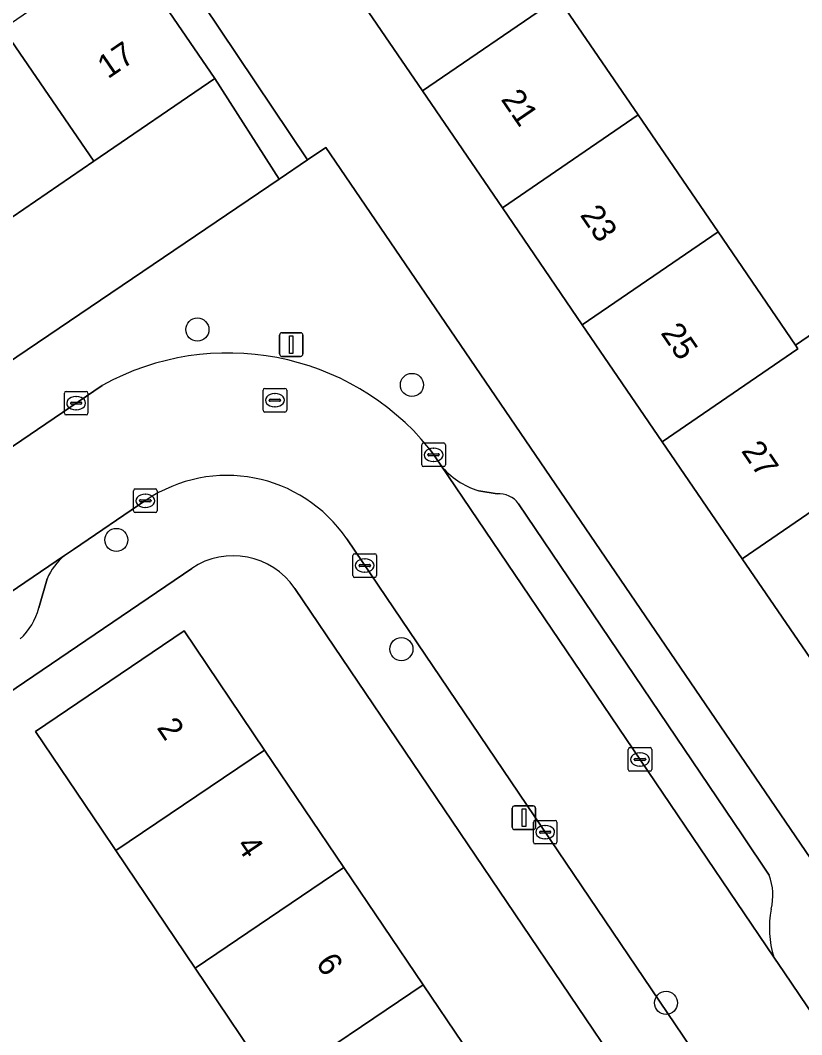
# Model space of a CAD drawing. Extents: x 160030 to 160839, y 385325 to 386450.
# Drawn here: x 160155.79 to 160188.9, y 386008.65 to 386051.6 of the extents above; entities that cross this region are included whole.
import ezdxf

# ---------------------------------------------------------------- set-up
doc = ezdxf.new("R2010")
doc.units = 0
for name, color, linetype in [('IMGEO_Boom', 7, 'Continuous'), ('IMGEO_Erf', 7, 'Continuous'), ('IMGEO_Kolk', 7, 'Continuous'), ('IMGEO_Lichtmast', 7, 'Continuous'), ('IMGEO_Pand', 7, 'Continuous'), ('IMGEO_Pand_nummerreeks', 7, 'Continuous'), ('IMGEO_Parkeervlak_open', 7, 'Continuous'), ('IMGEO_Rijbaan_lokaal_open', 7, 'Continuous'), ('IMGEO_Rioolput', 7, 'Continuous'), ('IMGEO_Voetpad_open', 7, 'Continuous')]:
    doc.layers.add(name, color=color, linetype=linetype)

msp = doc.modelspace()

# ---------------------------------------------------------------- linework, layer by layer
at = {"layer": 'IMGEO_Boom'}
for centre in [(160163.294, 386038.508), (160172.383, 386036.165), (160159.86, 386029.602), (160171.938, 386024.977), (160183.15, 386010)]:
    msp.add_circle(centre, 0.489, dxfattribs=at)
at = {"layer": 'IMGEO_Erf'}
for points in [[(160189.561, 386061.634), (160188.783, 386062.773), (160186.714, 386061.358), (160183.941, 386065.411), (160183.731, 386065.267), (160181.439, 386063.7), (160179.147, 386062.132), (160176.856, 386060.565), (160174.564, 386058.997), (160172.272, 386057.43), (160169.981, 386055.862), (160167.689, 386054.295), (160165.397, 386052.727), (160161.98, 386057.723), (160160.565, 386056.736), (160167.958, 386045.687), (160168.74, 386046.216), (160193.278, 386010.244)], [(160166.76, 386044.877), (160164.027, 386049.139), (160158.904, 386045.635), (160153.952, 386042.247), (160149, 386038.86), (160144.048, 386035.473), (160139.095, 386032.085), (160134.143, 386028.697), (160129.19, 386025.31), (160124.238, 386021.922)], [(160118.738, 386012.393), (160166.76, 386044.877)], [(160163.057, 386028.392), (160145.517, 386016.492), (160146.608, 386014.884), (160148.674, 386016.298), (160151.42, 386012.283), (160149.354, 386010.869), (160150.622, 386008.574), (160153.125, 386010.255), (160155.713, 386006.402)], [(160186.061, 386000), (160167.418, 386027.548)], [(160166.553, 386006.501), (160163.194, 386011.474), (160159.836, 386016.446), (160159.227, 386017.348), (160156.429, 386021.491), (160162.736, 386025.751), (160166.144, 386020.706), (160169.502, 386015.734), (160172.86, 386010.762), (160176.218, 386005.79)]]:
    msp.add_lwpolyline(points, dxfattribs=at)
msp.add_lwpolyline([(160181.966, 386047.596), (160185.353, 386042.644), (160188.638, 386037.843), (160190.97, 386039.438), (160194.4, 386034.422), (160192.068, 386032.827), (160192.128, 386032.739), (160195.516, 386027.788), (160198.903, 386022.835), (160202.403, 386017.719), (160196.655, 386013.786), (160193.155, 386018.903), (160189.767, 386023.856), (160186.38, 386028.807), (160182.992, 386033.76), (160179.604, 386038.712), (160176.217, 386043.664), (160172.829, 386048.617), (160169.329, 386053.734), (160175.077, 386057.667), (160178.578, 386052.548)], close=True, dxfattribs=at)
msp.add_arc((160164.815, 386025.789), 3.142, 34.0576, 124.0359, dxfattribs=at)
at = {"layer": 'IMGEO_Kolk'}
for p, q in [((160157.657, 386034.965), (160157.657, 386035.817)), ((160157.732, 386035.891), (160158.584, 386035.891)), ((160158.145, 386035.671), (160158.17, 386035.671)), ((160158.658, 386035.817), (160158.658, 386034.965)), ((160157.916, 386035.385), (160157.916, 386035.397)), ((160158.354, 386035.348), (160157.956, 386035.348)), ((160157.959, 386035.434), (160158.357, 386035.434)), ((160158.4, 386035.397), (160158.4, 386035.385)), ((160158.584, 386034.891), (160157.732, 386034.891)), ((160158.168, 386035.111), (160158.143, 386035.111)), ((160172.8, 386032.78), (160172.8, 386033.632)), ((160172.875, 386033.706), (160173.727, 386033.706)), ((160173.801, 386033.632), (160173.801, 386032.78)), ((160173.059, 386033.2), (160173.059, 386033.212)), ((160173.497, 386033.163), (160173.099, 386033.163)), ((160173.102, 386033.249), (160173.5, 386033.249)), ((160173.288, 386033.486), (160173.313, 386033.486)), ((160173.543, 386033.212), (160173.543, 386033.2)), ((160173.727, 386032.706), (160172.875, 386032.706)), ((160173.311, 386032.926), (160173.286, 386032.926)), ((160160.589, 386030.832), (160160.589, 386031.684)), ((160160.664, 386031.758), (160161.516, 386031.758)), ((160161.077, 386031.538), (160161.102, 386031.538)), ((160161.59, 386031.684), (160161.59, 386030.832)), ((160160.848, 386031.252), (160160.848, 386031.264)), ((160161.286, 386031.215), (160160.888, 386031.215)), ((160160.891, 386031.301), (160161.289, 386031.301)), ((160161.1, 386030.978), (160161.075, 386030.978)), ((160161.332, 386031.264), (160161.332, 386031.252)), ((160161.516, 386030.758), (160160.664, 386030.758)), ((160169.883, 386028.088), (160169.883, 386028.94)), ((160169.958, 386029.014), (160170.81, 386029.014)), ((160170.371, 386028.794), (160170.396, 386028.794)), ((160170.884, 386028.94), (160170.884, 386028.088)), ((160170.142, 386028.508), (160170.142, 386028.52)), ((160170.58, 386028.471), (160170.182, 386028.471)), ((160170.185, 386028.557), (160170.583, 386028.557)), ((160170.626, 386028.52), (160170.626, 386028.508)), ((160170.81, 386028.014), (160169.958, 386028.014)), ((160170.394, 386028.234), (160170.369, 386028.234)), ((160181.546, 386019.879), (160181.546, 386020.731)), ((160181.621, 386020.805), (160182.473, 386020.805)), ((160182.547, 386020.731), (160182.547, 386019.879)), ((160181.805, 386020.299), (160181.805, 386020.311)), ((160182.243, 386020.262), (160181.845, 386020.262)), ((160181.848, 386020.348), (160182.246, 386020.348)), ((160182.034, 386020.585), (160182.059, 386020.585)), ((160182.289, 386020.311), (160182.289, 386020.299)), ((160182.473, 386019.805), (160181.621, 386019.805)), ((160182.057, 386020.025), (160182.032, 386020.025)), ((160177.529, 386016.801), (160177.529, 386017.653)), ((160177.604, 386017.727), (160178.456, 386017.727)), ((160178.53, 386017.653), (160178.53, 386016.801)), ((160177.788, 386017.221), (160177.788, 386017.233)), ((160177.831, 386017.27), (160178.229, 386017.27)), ((160178.017, 386017.507), (160178.042, 386017.507)), ((160178.272, 386017.233), (160178.272, 386017.221)), ((160178.226, 386017.184), (160177.828, 386017.184)), ((160178.04, 386016.947), (160178.015, 386016.947)), ((160178.456, 386016.727), (160177.604, 386016.727))]:
    msp.add_line(p, q, dxfattribs=at)
for points in [[(160157.657, 386034.965), (160157.657, 386035.817)], [(160157.732, 386035.891), (160158.584, 386035.891)], [(160158.658, 386035.817), (160158.658, 386034.965)], [(160158.584, 386034.891), (160157.732, 386034.891)], [(160172.8, 386032.78), (160172.8, 386033.632)], [(160172.875, 386033.706), (160173.727, 386033.706)], [(160173.801, 386033.632), (160173.801, 386032.78)], [(160173.727, 386032.706), (160172.875, 386032.706)], [(160160.589, 386030.832), (160160.589, 386031.684)], [(160160.664, 386031.758), (160161.516, 386031.758)], [(160161.59, 386031.684), (160161.59, 386030.832)], [(160161.516, 386030.758), (160160.664, 386030.758)], [(160169.883, 386028.088), (160169.883, 386028.94)], [(160169.958, 386029.014), (160170.81, 386029.014)], [(160170.884, 386028.94), (160170.884, 386028.088)], [(160170.81, 386028.014), (160169.958, 386028.014)], [(160181.546, 386019.879), (160181.546, 386020.731)], [(160181.621, 386020.805), (160182.473, 386020.805)], [(160182.547, 386020.731), (160182.547, 386019.879)], [(160182.473, 386019.805), (160181.621, 386019.805)], [(160177.529, 386016.801), (160177.529, 386017.653)], [(160177.604, 386017.727), (160178.456, 386017.727)], [(160178.53, 386017.653), (160178.53, 386016.801)], [(160178.456, 386016.727), (160177.604, 386016.727)]]:
    msp.add_lwpolyline(points, dxfattribs=at)
for centre, radius, start, end in [((160157.734, 386035.815), 0.0765, 91.552, 178.448), ((160157.734, 386035.815), 0.0765, 91.552, 178.448), ((160158.582, 386035.815), 0.0765, 1.552, 88.448), ((160158.582, 386035.815), 0.0765, 1.552, 88.448), ((160157.956, 386035.394), 0.0403, 85.8775, 175.7526), ((160157.953, 386035.384), 0.0366, 178.938, 274.7102), ((160158.357, 386035.391), 0.043, 264.8664, 352.4533), ((160158.361, 386035.396), 0.0386, 1.7309, 96.639), ((160157.734, 386034.967), 0.0765, 181.552, 268.448), ((160157.734, 386034.967), 0.0765, 181.552, 268.448), ((160158.582, 386034.967), 0.0765, 271.552, 358.448), ((160158.582, 386034.967), 0.0765, 271.552, 358.448), ((160172.877, 386033.63), 0.0765, 91.552, 178.448), ((160172.877, 386033.63), 0.0765, 91.552, 178.448), ((160173.725, 386033.63), 0.0765, 1.552, 88.448), ((160173.725, 386033.63), 0.0765, 1.552, 88.448), ((160173.099, 386033.209), 0.0403, 85.8775, 175.7526), ((160173.096, 386033.199), 0.0366, 178.938, 274.7102), ((160173.5, 386033.206), 0.043, 264.8664, 352.4533), ((160173.504, 386033.211), 0.0386, 1.7309, 96.639), ((160172.877, 386032.782), 0.0765, 181.552, 268.448), ((160172.877, 386032.782), 0.0765, 181.552, 268.448), ((160173.725, 386032.782), 0.0765, 271.552, 358.448), ((160173.725, 386032.782), 0.0765, 271.552, 358.448), ((160160.666, 386031.682), 0.0765, 91.552, 178.448), ((160160.666, 386031.682), 0.0765, 91.552, 178.448), ((160161.514, 386031.682), 0.0765, 1.552, 88.448), ((160161.514, 386031.682), 0.0765, 1.552, 88.448), ((160160.888, 386031.261), 0.0403, 85.8775, 175.7526), ((160160.885, 386031.251), 0.0366, 178.938, 274.7102), ((160161.289, 386031.258), 0.043, 264.8664, 352.4533), ((160161.293, 386031.263), 0.0386, 1.7309, 96.639), ((160160.666, 386030.834), 0.0765, 181.552, 268.448), ((160160.666, 386030.834), 0.0765, 181.552, 268.448), ((160161.514, 386030.834), 0.0765, 271.552, 358.448), ((160161.514, 386030.834), 0.0765, 271.552, 358.448), ((160169.96, 386028.938), 0.0765, 91.552, 178.448), ((160169.96, 386028.938), 0.0765, 91.552, 178.448), ((160170.808, 386028.938), 0.0765, 1.552, 88.448), ((160170.808, 386028.938), 0.0765, 1.552, 88.448), ((160170.182, 386028.517), 0.0403, 85.8775, 175.7526), ((160170.179, 386028.507), 0.0366, 178.938, 274.7102), ((160170.583, 386028.514), 0.043, 264.8664, 352.4533), ((160170.587, 386028.519), 0.0386, 1.7309, 96.639), ((160169.96, 386028.09), 0.0765, 181.552, 268.448), ((160169.96, 386028.09), 0.0765, 181.552, 268.448), ((160170.808, 386028.09), 0.0765, 271.552, 358.448), ((160170.808, 386028.09), 0.0765, 271.552, 358.448), ((160181.623, 386020.729), 0.0765, 91.552, 178.448), ((160181.623, 386020.729), 0.0765, 91.552, 178.448), ((160182.471, 386020.729), 0.0765, 1.552, 88.448), ((160182.471, 386020.729), 0.0765, 1.552, 88.448), ((160181.845, 386020.308), 0.0403, 85.8775, 175.7526), ((160181.842, 386020.298), 0.0366, 178.938, 274.7102), ((160182.246, 386020.305), 0.043, 264.8664, 352.4533), ((160182.25, 386020.31), 0.0386, 1.7309, 96.639), ((160181.623, 386019.881), 0.0765, 181.552, 268.448), ((160181.623, 386019.881), 0.0765, 181.552, 268.448), ((160182.471, 386019.881), 0.0765, 271.552, 358.448), ((160182.471, 386019.881), 0.0765, 271.552, 358.448), ((160177.606, 386017.651), 0.0765, 91.552, 178.448), ((160177.606, 386017.651), 0.0765, 91.552, 178.448), ((160178.454, 386017.651), 0.0765, 1.552, 88.448), ((160178.454, 386017.651), 0.0765, 1.552, 88.448), ((160177.828, 386017.23), 0.0403, 85.8775, 175.7526), ((160177.825, 386017.22), 0.0366, 178.938, 274.7102), ((160178.229, 386017.227), 0.043, 264.8664, 352.4533), ((160178.233, 386017.232), 0.0386, 1.7309, 96.639), ((160177.606, 386016.803), 0.0765, 181.552, 268.448), ((160177.606, 386016.803), 0.0765, 181.552, 268.448), ((160178.454, 386016.803), 0.0765, 271.552, 358.448), ((160178.454, 386016.803), 0.0765, 271.552, 358.448)]:
    msp.add_arc(centre, radius, start, end, dxfattribs=at)
for centre, major_axis, ratio, start_param, end_param in [((160158.144, 386035.391), (-0.387, 0.002), 0.722429, 4.712389, 7.853982), ((160158.169, 386035.391), (-0.39, 0.002), 0.717154, 1.570796, 4.712389), ((160173.287, 386033.206), (-0.387, 0.002), 0.722429, 4.712389, 7.853982), ((160173.312, 386033.206), (-0.39, 0.002), 0.717154, 1.570796, 4.712389), ((160161.076, 386031.258), (-0.387, 0.002), 0.722429, 4.712389, 7.853982), ((160161.101, 386031.258), (-0.39, 0.002), 0.717154, 1.570796, 4.712389), ((160170.37, 386028.514), (-0.387, 0.002), 0.722429, 4.712389, 7.853982), ((160170.395, 386028.514), (-0.39, 0.002), 0.717154, 1.570796, 4.712389), ((160182.033, 386020.305), (-0.387, 0.002), 0.722429, 4.712389, 7.853982), ((160182.058, 386020.305), (-0.39, 0.002), 0.717154, 1.570796, 4.712389), ((160178.016, 386017.227), (-0.387, 0.002), 0.722429, 4.712389, 7.853982), ((160178.041, 386017.227), (-0.39, 0.002), 0.717154, 1.570796, 4.712389)]:
    msp.add_ellipse(centre, major_axis=major_axis, ratio=ratio, start_param=start_param, end_param=end_param, dxfattribs=at)
at = {"layer": 'IMGEO_Lichtmast'}
for p, q in [((160166.775, 386037.473), (160166.775, 386038.273)), ((160166.775, 386038.273), (160166.775, 386037.473)), ((160166.875, 386038.373), (160167.665, 386038.373)), ((160167.665, 386038.373), (160166.875, 386038.373)), ((160167.765, 386038.273), (160167.765, 386037.473)), ((160167.765, 386037.473), (160167.765, 386038.273)), ((160167.665, 386037.373), (160166.875, 386037.373)), ((160166.875, 386037.373), (160167.665, 386037.373)), ((160176.635, 386017.437), (160176.635, 386018.237)), ((160176.635, 386018.237), (160176.635, 386017.437)), ((160176.735, 386018.337), (160177.525, 386018.337)), ((160177.525, 386018.337), (160176.735, 386018.337)), ((160177.625, 386018.237), (160177.625, 386017.437)), ((160177.625, 386017.437), (160177.625, 386018.237)), ((160177.525, 386017.337), (160176.735, 386017.337)), ((160176.735, 386017.337), (160177.525, 386017.337))]:
    msp.add_line(p, q, dxfattribs=at)
for points in [[(160167.195, 386038.248), (160167.345, 386038.248), (160167.345, 386037.498), (160167.195, 386037.498), (160167.195, 386038.248)], [(160177.055, 386018.212), (160177.205, 386018.212), (160177.205, 386017.462), (160177.055, 386017.462), (160177.055, 386018.212)]]:
    msp.add_lwpolyline(points, dxfattribs=at)
for centre, start, end in [((160166.875, 386038.273), 90, 180), ((160166.875, 386038.273), 90, 180), ((160167.665, 386038.273), 0, 90), ((160167.665, 386038.273), 360, 90), ((160166.875, 386037.473), 180, 270), ((160166.875, 386037.473), 180, 270), ((160167.665, 386037.473), 270, 0), ((160167.665, 386037.473), 270, 0), ((160176.735, 386018.237), 90, 180), ((160176.735, 386018.237), 90, 180), ((160177.525, 386018.237), 0, 90), ((160177.525, 386018.237), 360, 90), ((160176.735, 386017.437), 180, 270), ((160176.735, 386017.437), 180, 270), ((160177.525, 386017.437), 270, 0), ((160177.525, 386017.437), 270, 0)]:
    msp.add_arc(centre, 0.1, start, end, dxfattribs=at)
at = {"layer": 'IMGEO_Pand'}
for points in [[(160178.578, 386052.548), (160175.077, 386057.667), (160169.329, 386053.734), (160172.829, 386048.617)], [(160158.904, 386045.635), (160164.027, 386049.139), (160160.19, 386054.748), (160155.067, 386051.243)], [(160181.966, 386047.596), (160178.578, 386052.548), (160172.829, 386048.617), (160176.217, 386043.664)], [(160155.067, 386051.243), (160150.114, 386047.856), (160153.952, 386042.247), (160158.904, 386045.635)], [(160185.353, 386042.644), (160181.966, 386047.596), (160176.217, 386043.664), (160179.604, 386038.712)], [(160185.353, 386042.644), (160179.604, 386038.712), (160182.992, 386033.76), (160188.741, 386037.692), (160188.638, 386037.843)], [(160188.638, 386037.843), (160188.741, 386037.692), (160182.992, 386033.76), (160186.38, 386028.807), (160192.128, 386032.739), (160192.068, 386032.827), (160194.4, 386034.422), (160190.97, 386039.438)], [(160186.38, 386028.807), (160189.767, 386023.856), (160195.516, 386027.788), (160192.128, 386032.739)], [(160166.144, 386020.706), (160162.736, 386025.751), (160156.429, 386021.491), (160159.227, 386017.348), (160159.836, 386016.446)], [(160159.836, 386016.446), (160163.194, 386011.474), (160169.502, 386015.734), (160166.144, 386020.706)], [(160163.194, 386011.474), (160166.553, 386006.501), (160172.86, 386010.762), (160169.502, 386015.734)], [(160176.218, 386005.79), (160172.86, 386010.762), (160166.553, 386006.501), (160169.911, 386001.529)]]:
    msp.add_lwpolyline(points, close=True, dxfattribs=at)
at = {"layer": 'IMGEO_Parkeervlak_open'}
for points in [[(160173.603, 386032.759), (160187.724, 386011.929)], [(160175.995, 386031.549), (160175.213, 386031.678)], [(160187.521, 386015.406), (160186.377, 386017.118), (160176.906, 386031.135)], [(160157.666, 386028.94), (160151.628, 386024.852), (160129.232, 386009.733), (160128.204, 386009.022)], [(160156.583, 386026.719), (160156.926, 386027.954)]]:
    msp.add_lwpolyline(points, dxfattribs=at)
for centre, radius, start, end in [((160176.286, 386035.016), 3.507, 220.0692, 252.1738), ((160176.073, 386030.511), 1.04, 36.8188, 94.3028), ((160159.306, 386026.939), 2.587, 129.3291, 156.8939), ((160153.748, 386027.535), 2.95, 313.802, 343.9373), ((160185.215, 386014.544), 2.462, 346.5069, 20.5018), ((160191.602, 386013.171), 4.072, 168.6951, 197.7579)]:
    msp.add_arc(centre, radius, start, end, dxfattribs=at)
at = {"layer": 'IMGEO_Rijbaan_lokaal_open'}
for points in [[(160159.266, 386036.142), (160139.533, 386022.738), (160124.669, 386012.596), (160120.145, 386009.569)], [(160190.421, 386007.951), (160188.166, 386011.277), (160187.724, 386011.929), (160173.603, 386032.759), (160173.237, 386033.299), (160173.106, 386033.492)], [(160123.219, 386005.61), (160125.251, 386006.979), (160128.204, 386009.022), (160129.232, 386009.733), (160151.628, 386024.852), (160157.666, 386028.94), (160158.051, 386029.201), (160161.116, 386031.277)], [(160169.622, 386029.641), (160186.862, 386004.189)]]:
    msp.add_lwpolyline(points, dxfattribs=at)
for centre, radius, start, end in [((160164.593, 386026.499), 11.017, 39.4041, 118.917), ((160164.551, 386026.204), 6.126, 34.1267, 124.0993)]:
    msp.add_arc(centre, radius, start, end, dxfattribs=at)
at = {"layer": 'IMGEO_Rioolput'}
for p, q in [((160166.077, 386035.09), (160166.077, 386035.942)), ((160166.152, 386036.016), (160167.004, 386036.016)), ((160166.565, 386035.796), (160166.59, 386035.796)), ((160167.078, 386035.942), (160167.078, 386035.09)), ((160166.336, 386035.51), (160166.336, 386035.522)), ((160166.774, 386035.473), (160166.376, 386035.473)), ((160166.379, 386035.559), (160166.777, 386035.559)), ((160166.588, 386035.236), (160166.563, 386035.236)), ((160166.82, 386035.522), (160166.82, 386035.51)), ((160167.004, 386035.016), (160166.152, 386035.016))]:
    msp.add_line(p, q, dxfattribs=at)
for points in [[(160166.077, 386035.09), (160166.077, 386035.942)], [(160166.152, 386036.016), (160167.004, 386036.016)], [(160167.078, 386035.942), (160167.078, 386035.09)], [(160167.004, 386035.016), (160166.152, 386035.016)]]:
    msp.add_lwpolyline(points, dxfattribs=at)
for centre, radius, start, end in [((160166.154, 386035.94), 0.0765, 91.552, 178.448), ((160166.154, 386035.94), 0.0765, 91.552, 178.448), ((160167.002, 386035.94), 0.0765, 1.552, 88.448), ((160167.002, 386035.94), 0.0765, 1.552, 88.448), ((160166.376, 386035.519), 0.0403, 85.8775, 175.7526), ((160166.373, 386035.509), 0.0366, 178.938, 274.7102), ((160166.777, 386035.516), 0.043, 264.8664, 352.4533), ((160166.781, 386035.521), 0.0386, 1.7309, 96.639), ((160166.154, 386035.092), 0.0765, 181.552, 268.448), ((160166.154, 386035.092), 0.0765, 181.552, 268.448), ((160167.002, 386035.092), 0.0765, 271.552, 358.448), ((160167.002, 386035.092), 0.0765, 271.552, 358.448)]:
    msp.add_arc(centre, radius, start, end, dxfattribs=at)
for centre, major_axis, ratio, start_param, end_param in [((160166.564, 386035.516), (-0.387, 0.002), 0.722429, 4.712389, 7.853982), ((160166.589, 386035.516), (-0.39, 0.002), 0.717154, 1.570796, 4.712389)]:
    msp.add_ellipse(centre, major_axis=major_axis, ratio=ratio, start_param=start_param, end_param=end_param, dxfattribs=at)
at = {"layer": 'IMGEO_Voetpad_open'}
msp.add_lwpolyline([(160164.248, 386093.899), (160160.445, 386099.596), (160159.187, 386098.82), (160161.784, 386095.129), (160165.988, 386088.991), (160172.704, 386078.926), (160171.697, 386078.265), (160167.74, 386075.585), (160163.758, 386072.888), (160161.492, 386071.565), (160157.689, 386068.988), (160153.684, 386066.274), (160152.79, 386065.648), (160153.833, 386064.11), (160160.19, 386054.748), (160164.027, 386049.139), (160166.76, 386044.877), (160167.958, 386045.687), (160160.565, 386056.736), (160154.885, 386065.127), (160160.285, 386068.789), (160174.582, 386078.498), (160169.515, 386086.023)], close=True, dxfattribs=at)
for points in [[(160193.278, 386010.244), (160168.74, 386046.216), (160167.958, 386045.687), (160166.76, 386044.877), (160118.738, 386012.393), (160120.145, 386009.569), (160124.669, 386012.596), (160139.533, 386022.738)], [(160139.533, 386022.738), (160159.266, 386036.142)], [(160173.106, 386033.492), (160173.237, 386033.299), (160173.603, 386032.759)], [(160175.213, 386031.678), (160175.995, 386031.549)], [(160161.116, 386031.277), (160158.051, 386029.201), (160157.666, 386028.94)], [(160176.906, 386031.135), (160186.377, 386017.118), (160187.521, 386015.406)], [(160186.862, 386004.189), (160169.622, 386029.641)], [(160144.309, 386015.673), (160145.517, 386016.492), (160163.057, 386028.392)], [(160156.926, 386027.954), (160156.583, 386026.719)], [(160167.418, 386027.548), (160186.061, 386000), (160191.684, 385991.692), (160192.591, 385992.311), (160203.867, 386000), (160238.441, 386023.576)], [(160187.724, 386011.929), (160188.166, 386011.277), (160190.421, 386007.951)]]:
    msp.add_lwpolyline(points, dxfattribs=at)
for centre, radius, start, end in [((160164.593, 386026.499), 11.017, 39.4041, 118.917), ((160176.286, 386035.016), 3.507, 220.0692, 252.1738), ((160164.551, 386026.204), 6.126, 34.1267, 124.0993), ((160176.073, 386030.511), 1.04, 36.8188, 94.3028), ((160159.306, 386026.939), 2.587, 129.3291, 156.8939), ((160164.815, 386025.789), 3.142, 34.0576, 124.0359), ((160153.748, 386027.535), 2.95, 313.802, 343.9373), ((160185.215, 386014.544), 2.462, 346.5069, 20.5018), ((160191.602, 386013.171), 4.072, 168.6951, 197.7579)]:
    msp.add_arc(centre, radius, start, end, dxfattribs=at)

# ---------------------------------------------------------------- texts
at = {"layer": 'IMGEO_Pand_nummerreeks'}
for s, rotation, p in [('17', 34.3732, (160159.503, 386049.098)), ('21', 304.3737, (160176.13, 386048.255)), ('23', 304.3737, (160179.482, 386043.356)), ('25', 304.3715, (160182.898, 386038.362)), ('27', 304.3715, (160186.313, 386033.369)), ('2', 304.0355, (160161.547, 386021.652)), ('4', 304.0355, (160164.916, 386016.664)), ('6', 304.0355, (160168.284, 386011.677))]:
    msp.add_text(s, height=1, rotation=rotation, dxfattribs=at).set_placement(p)

doc.saveas('drawing.dxf')
